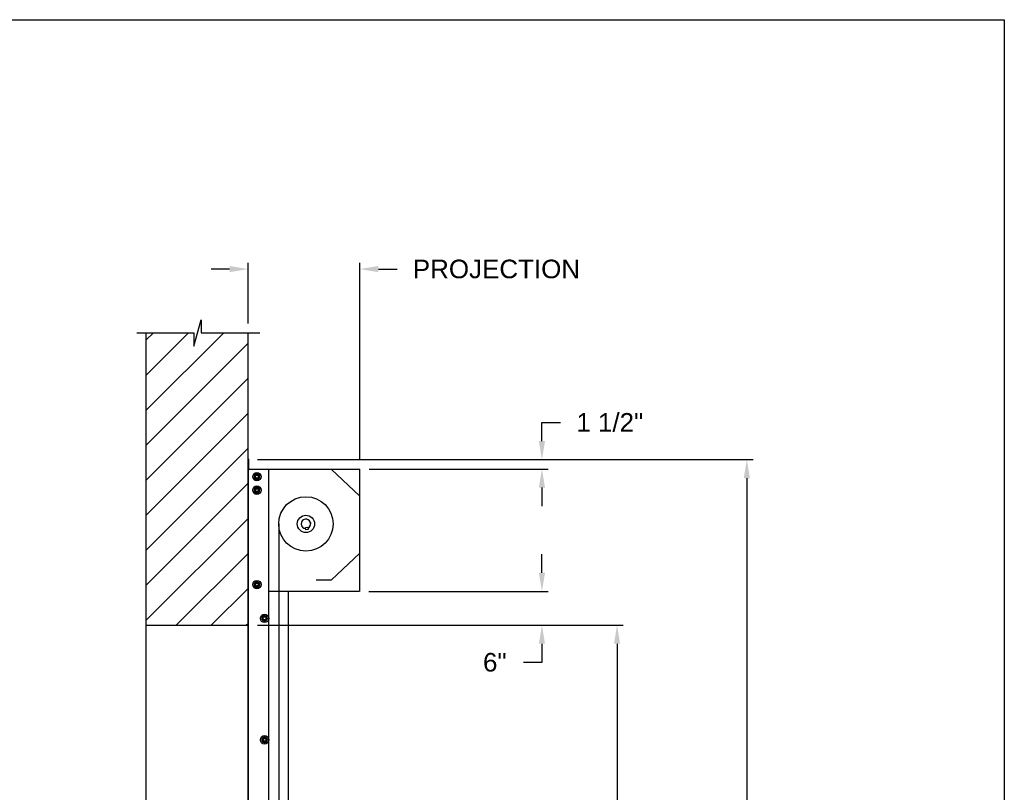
# Model space of a CAD drawing. Header units: inches. Extents: x 170 to 312, y 215 to 248.
# Tile 283 of 340: x 282.74 to 287.71, y 243.28 to 247.18. Entities that reach past the tile are written whole.
import ezdxf

# ---------------------------------------------------------------- set-up
doc = ezdxf.new("R2010")
doc.units = ezdxf.units.IN
doc.header["$LTSCALE"] = 0.25
doc.header["$MEASUREMENT"] = 0
for name, color, linetype in [('ANNOTATIONS', 1, 'Continuous'), ('MOTOR RH', 7, 'Continuous'), ('STANDARD MOTOR LH', 7, 'Continuous')]:
    doc.layers.add(name, color=color, linetype=linetype)
doc.styles.add('ARIAL', font='arial.ttf', dxfattribs={"height": 0.09375})
doc.dimstyles.new('STANDARD$0', dxfattribs={"dimtxt": 0.09375, "dimasz": 0.09375, "dimexe": 0.03125, "dimexo": 0.046875, "dimgap": 0.09, "dimtad": 0, "dimtih": 1, "dimtoh": 1, "dimdec": 4, "dimzin": 0, "dimdsep": 46, "dimtxsty": 'ARIAL', "dimcen": 0.09, "dimadec": 0, "dimazin": 0, "dimtfac": 1, "dimtdec": 4, "dimtofl": 0, "dimtmove": 0, "dimatfit": 1, "dimfxl": 1, "dimtolj": 1, "dimtzin": 0, "dimarcsym": 0})

# ---------------------------------------------------------------- blocks, each defined once
blk = doc.blocks.new('*D67')
at = {"layer": 'ANNOTATIONS', "color": 0, "lineweight": -2, "transparency": 16777216}
for p, q in [((283.8022, 245.923), (283.7085, 245.923)), ((283.896, 245.6487), (283.896, 245.9542)), ((284.4599, 244.9603), (284.4599, 245.9542)), ((284.5536, 245.923), (284.6474, 245.923))]:
    blk.add_line(p, q, dxfattribs=at)
at = {"layer": 'ANNOTATIONS', "color": 0, "transparency": 16777216}
for points in [[(283.8022, 245.9386), (283.8022, 245.9074), (283.896, 245.923)], [(284.5536, 245.9386), (284.5536, 245.9074), (284.4599, 245.923)]]:
    blk.add_solid(points, dxfattribs=at)
at = {"layer": 'defpoints', "color": 0, "transparency": 16777216}
for p in [(284.4599, 245.923), (283.896, 245.6018), (284.4599, 244.9134)]:
    blk.add_point(p, dxfattribs=at)
at = {"layer": 'ANNOTATIONS', "color": 0, "transparency": 16777216, "insert": (285.149, 245.923), "char_height": 0.09375, "attachment_point": 5, "style": 'ARIAL'}
blk.add_mtext('\\A1;PROJECTION ', dxfattribs=at)
blk = doc.blocks.new('*D68')
at = {"layer": 'ANNOTATIONS', "color": 0, "lineweight": -2, "transparency": 16777216}
for p, q in [((283.9429, 244.125), (285.7888, 244.125)), ((285.7576, 244.0313), (285.7576, 242.3317)), ((285.7576, 240.1972), (285.7576, 241.8968)), ((285.0271, 240.1034), (285.7888, 240.1034))]:
    blk.add_line(p, q, dxfattribs=at)
at = {"layer": 'ANNOTATIONS', "color": 0, "transparency": 16777216}
for points in [[(285.742, 244.0313), (285.7732, 244.0313), (285.7576, 244.125)], [(285.742, 240.1972), (285.7732, 240.1972), (285.7576, 240.1034)]]:
    blk.add_solid(points, dxfattribs=at)
at = {"layer": 'defpoints', "color": 0, "transparency": 16777216}
for p in [(283.896, 244.125), (284.9802, 240.1034), (285.7576, 240.1034)]:
    blk.add_point(p, dxfattribs=at)
at = {"layer": 'ANNOTATIONS', "color": 0, "transparency": 16777216, "insert": (285.7576, 242.1142), "char_height": 0.09375, "attachment_point": 5, "style": 'ARIAL'}
blk.add_mtext('\\A1;OPENING\\PHEIGHT', dxfattribs=at)
blk = doc.blocks.new('*D69')
at = {"layer": 'ANNOTATIONS', "color": 0, "lineweight": -2, "transparency": 16777216}
for p, q in [((283.9429, 244.961), (286.4438, 244.961)), ((286.4126, 244.8673), (286.4126, 242.7497)), ((286.4126, 240.1972), (286.4126, 242.3148)), ((285.9474, 240.1034), (286.4438, 240.1034))]:
    blk.add_line(p, q, dxfattribs=at)
at = {"layer": 'ANNOTATIONS', "color": 0, "transparency": 16777216}
for points in [[(286.3969, 244.8673), (286.4282, 244.8673), (286.4126, 244.961)], [(286.3969, 240.1972), (286.4282, 240.1972), (286.4126, 240.1034)]]:
    blk.add_solid(points, dxfattribs=at)
at = {"layer": 'defpoints', "color": 0, "transparency": 16777216}
for p in [(283.896, 244.961), (285.9005, 240.1034), (286.4126, 240.1034)]:
    blk.add_point(p, dxfattribs=at)
at = {"layer": 'ANNOTATIONS', "color": 0, "transparency": 16777216, "insert": (286.4126, 242.5322), "char_height": 0.09375, "attachment_point": 5, "style": 'ARIAL'}
blk.add_mtext('\\A1;TOTAL\\PHEIGHT', dxfattribs=at)
blk = doc.blocks.new('*D70')
at = {"layer": 'ANNOTATIONS', "color": 0, "lineweight": -2, "transparency": 16777216}
for p, q in [((285.3785, 244.3897), (285.3785, 244.4835)), ((284.5046, 244.296), (285.4098, 244.296)), ((284.5046, 244.125), (285.4098, 244.125)), ((285.3785, 244.0313), (285.3785, 243.9375)), ((285.3785, 243.9375), (285.2848, 243.9375))]:
    blk.add_line(p, q, dxfattribs=at)
at = {"layer": 'ANNOTATIONS', "color": 0, "transparency": 16777216}
for points in [[(285.3629, 244.3897), (285.3942, 244.3897), (285.3785, 244.296)], [(285.3629, 244.0313), (285.3942, 244.0313), (285.3785, 244.125)]]:
    blk.add_solid(points, dxfattribs=at)
at = {"layer": 'defpoints', "color": 0, "transparency": 16777216}
for p in [(284.4577, 244.296), (284.4577, 244.125), (285.3785, 244.125)]:
    blk.add_point(p, dxfattribs=at)
at = {"layer": 'ANNOTATIONS', "color": 0, "transparency": 16777216, "insert": (285.1407, 243.9375), "char_height": 0.09375, "attachment_point": 5, "style": 'ARIAL'}
blk.add_mtext('\\A1;6"', dxfattribs=at)
blk = doc.blocks.new('*D71')
at = {"layer": 'ANNOTATIONS', "color": 0, "lineweight": -2, "transparency": 16777216}
for p, q in [((285.3785, 245.0548), (285.3785, 245.1485)), ((285.3785, 245.1485), (285.4723, 245.1485)), ((284.5067, 244.961), (285.4098, 244.961)), ((284.5067, 244.9134), (285.4098, 244.9134)), ((285.3785, 244.8196), (285.3785, 244.7259))]:
    blk.add_line(p, q, dxfattribs=at)
at = {"layer": 'ANNOTATIONS', "color": 0, "transparency": 16777216}
for points in [[(285.3629, 245.0548), (285.3942, 245.0548), (285.3785, 244.961)], [(285.3629, 244.8196), (285.3942, 244.8196), (285.3785, 244.9134)]]:
    blk.add_solid(points, dxfattribs=at)
at = {"layer": 'defpoints', "color": 0, "transparency": 16777216}
for p in [(284.4599, 244.961), (285.3785, 244.961), (284.4599, 244.9134)]:
    blk.add_point(p, dxfattribs=at)
at = {"layer": 'ANNOTATIONS', "color": 0, "transparency": 16777216, "insert": (285.721, 245.1485), "char_height": 0.09375, "attachment_point": 5, "style": 'ARIAL'}
blk.add_mtext('\\A1;1 1/2"', dxfattribs=at)

msp = doc.modelspace()

# ---------------------------------------------------------------- hatches: boundary and pattern name
at = {"layer": 'MOTOR RH'}
h = msp.add_hatch(dxfattribs=at)
h.set_pattern_fill('ANSI31', color=256, style=0)
h.set_pattern_definition([(45, (96.66995, -13.09525), (-0.08838835, 0.08838835), [])])
h.paths.add_polyline_path([(283.38036, 244.12505), (283.89599, 244.12505), (283.89599, 245.60178), (283.65949, 245.60178), (283.65949, 245.66644), (283.62108, 245.53308), (283.62108, 245.60178), (283.38036, 245.60178)])
at = {"layer": 'STANDARD MOTOR LH'}
h = msp.add_hatch(dxfattribs=at)
h.set_pattern_fill('ANSI31', color=256, style=0)
edge = h.paths.add_edge_path(flags=0)
edge.add_arc((283.70149, 244.05342), 0.000313, 90, 180, ccw=False)
edge.add_line((283.70149, 244.05374), (283.70962, 244.05374))
edge.add_arc((283.70962, 244.05342), 0.000313, 0, 90, ccw=False)
edge.add_line((283.70993, 244.05342), (283.70993, 244.05217))
edge.add_arc((283.71024, 244.05217), 0.000313, 180, 270)
edge.add_line((283.71024, 244.05186), (283.71243, 244.05186))
edge.add_arc((283.71243, 244.05217), 0.000313, 270, 360)
edge.add_line((283.71274, 244.05217), (283.71274, 244.05624))
edge.add_arc((283.71243, 244.05624), 0.000313, 0, 90)
edge.add_line((283.71243, 244.05655), (283.69868, 244.05655))
edge.add_arc((283.69868, 244.05624), 0.000313, 90, 180)
edge.add_line((283.69837, 244.05624), (283.69837, 244.0453))
edge.add_arc((283.69805, 244.0453), 0.000313, 270, 360, ccw=False)
edge.add_line((283.69805, 244.04499), (283.65993, 244.04499))
edge.add_arc((283.65993, 244.04467), 0.000313, 90, 180)
edge.add_line((283.65962, 244.04467), (283.65962, 244.04249))
edge.add_arc((283.65993, 244.04249), 0.000313, 180, 270)
edge.add_line((283.65993, 244.04217), (283.71243, 244.04217))
edge.add_arc((283.71243, 244.04249), 0.000313, 270, 360)
edge.add_line((283.71274, 244.04249), (283.71274, 244.04655))
edge.add_arc((283.71243, 244.04655), 0.000313, 0, 90)
edge.add_line((283.71243, 244.04686), (283.71024, 244.04686))
edge.add_arc((283.71024, 244.04655), 0.000313, 90, 180)
edge.add_line((283.70993, 244.04655), (283.70993, 244.0453))
edge.add_arc((283.70962, 244.0453), 0.000313, 270, 360, ccw=False)
edge.add_line((283.70962, 244.04499), (283.70149, 244.04499))
edge.add_arc((283.70149, 244.0453), 0.000313, 180, 270, ccw=False)
edge.add_line((283.70118, 244.0453), (283.70118, 244.05342))
h = msp.add_hatch(dxfattribs=at)
h.set_pattern_fill('ANSI31', color=256, style=0)
edge = h.paths.add_edge_path(flags=0)
edge.add_line((283.77721, 244.04899), (283.70118, 244.04915))
edge.add_line((283.70118, 244.04915), (283.70118, 244.04953))
edge.add_line((283.70118, 244.04953), (283.77721, 244.04937))
edge.add_line((283.77721, 244.04937), (283.77721, 244.04937))
edge.add_line((283.77721, 244.04937), (283.70118, 244.04954))
edge.add_line((283.70118, 244.04954), (283.70118, 244.04973))
edge.add_line((283.70118, 244.04973), (283.77721, 244.0497))
edge.add_line((283.77721, 244.0497), (283.77721, 244.04971))
edge.add_line((283.77721, 244.04971), (283.70118, 244.04974))
edge.add_line((283.70118, 244.04974), (283.70118, 244.04996))
edge.add_line((283.70118, 244.04996), (283.77721, 244.0501))
edge.add_line((283.77721, 244.0501), (283.77721, 244.05011))
edge.add_line((283.77721, 244.05011), (283.70118, 244.04997))
edge.add_line((283.70118, 244.04997), (283.70118, 244.05023))
edge.add_line((283.70118, 244.05023), (283.77721, 244.05058))
edge.add_line((283.77721, 244.05058), (283.77721, 244.05058))
edge.add_line((283.77721, 244.05058), (283.70118, 244.05023))
edge.add_line((283.70118, 244.05023), (283.70119, 244.05367))
edge.add_line((283.70119, 244.05367), (283.71471, 244.05202))
edge.add_line((283.71471, 244.05202), (283.71494, 244.05388))
edge.add_line((283.71494, 244.05388), (283.70002, 244.0557))
edge.add_arc((283.69994, 244.05508), 0.000625, 83.03379, 179.87656)
edge.add_line((283.69932, 244.05508), (283.69929, 244.04399))
edge.add_arc((283.69992, 244.04399), 0.000625, 179.87656, 276.71933)
edge.add_line((283.69999, 244.04337), (283.71492, 244.04513))
edge.add_line((283.71492, 244.04513), (283.7147, 244.04699))
edge.add_line((283.7147, 244.04699), (283.70117, 244.0454))
edge.add_line((283.70117, 244.0454), (283.70118, 244.04849))
edge.add_line((283.70118, 244.04849), (283.7772, 244.04814))
edge.add_line((283.7772, 244.04814), (283.7772, 244.04815))
edge.add_line((283.7772, 244.04815), (283.70118, 244.0485))
edge.add_line((283.70118, 244.0485), (283.70118, 244.04869))
edge.add_line((283.70118, 244.04869), (283.77721, 244.04853))
edge.add_line((283.77721, 244.04853), (283.77721, 244.04853))
edge.add_line((283.77721, 244.04853), (283.70118, 244.0487))
edge.add_line((283.70118, 244.0487), (283.70118, 244.04915))
edge.add_line((283.70118, 244.04915), (283.77721, 244.04898))
edge.add_line((283.77721, 244.04898), (283.77721, 244.04899))

# ---------------------------------------------------------------- linework, layer by layer
at = {"layer": 'defpoints'}
msp.add_lwpolyline([(287.7119, 234.44685), (268.24203, 234.44685), (268.24203, 247.18196), (287.7119, 247.18196)], close=True, dxfattribs=at)
at = {"layer": 'MOTOR RH'}
for p, q in [((283.62108, 245.53308), (283.65949, 245.66644)), ((283.65949, 245.66644), (283.65949, 245.60178)), ((283.33398, 245.60178), (283.62108, 245.60178)), ((283.38036, 245.60178), (283.38036, 240.10342)), ((283.62108, 245.60178), (283.62108, 245.53308)), ((283.65949, 245.60178), (283.95469, 245.60178)), ((283.89599, 240.10342), (283.89599, 245.60178)), ((283.89679, 244.96103), (283.89679, 244.91206)), ((283.89892, 244.91419), (283.89892, 244.96103)), ((283.89973, 244.91419), (283.89973, 244.96103)), ((283.89599, 244.90743), (283.89781, 244.90743)), ((283.89731, 244.91314), (283.89781, 244.91314)), ((283.89781, 240.1061), (283.89781, 244.91339)), ((283.89781, 244.91339), (284.45987, 244.91339)), ((283.89892, 244.91419), (283.89973, 244.91419)), ((283.94442, 244.88749), (283.94496, 244.88915)), ((283.94619, 244.88647), (283.9471, 244.88826)), ((283.95317, 244.88244), (283.95317, 244.88244)), ((284.00001, 240.1061), (284.00001, 244.91339)), ((284.31539, 244.91339), (284.45987, 244.7758)), ((284.45987, 244.29598), (284.45987, 244.91339)), ((283.94442, 244.81936), (283.94496, 244.82102)), ((283.95317, 244.86769), (283.95317, 244.86769)), ((283.94619, 244.81834), (283.9471, 244.82013)), ((283.95317, 244.81431), (283.95317, 244.81431)), ((283.95317, 244.79956), (283.95317, 244.79956)), ((283.89781, 244.72825), (283.89599, 244.72825)), ((284.05004, 244.63662), (284.05004, 240.10342)), ((284.21001, 244.64425), (284.20983, 244.644)), ((284.21101, 244.63736), (284.21125, 244.63719)), ((284.18459, 244.61796), (284.19634, 244.62004)), ((284.18666, 244.60622), (284.18459, 244.61796)), ((284.19841, 244.60829), (284.18666, 244.60622)), ((284.19634, 244.62004), (284.19841, 244.60829)), ((284.31539, 244.35196), (284.45987, 244.48955)), ((283.94442, 244.34247), (283.94496, 244.34412)), ((283.94619, 244.34144), (283.9471, 244.34323)), ((283.95317, 244.33742), (283.95317, 244.33742)), ((284.31539, 244.35196), (284.2391, 244.35196)), ((283.95317, 244.32267), (283.95317, 244.32267)), ((284.45561, 244.29598), (284.00001, 244.29598)), ((284.10007, 240.1061), (284.10007, 244.29598)), ((283.38036, 244.12505), (283.89599, 244.12505))]:
    msp.add_line(p, q, dxfattribs=at)
at = {"layer": 'MOTOR RH', "flags": 128}
msp.add_lwpolyline([(284.20983, 244.644), (284.20986, 244.64385), (284.20995, 244.64336), (284.21009, 244.64258), (284.21026, 244.64159), (284.21045, 244.64051), (284.21064, 244.63944), (284.2108, 244.63851), (284.21093, 244.63781), (284.21099, 244.63743), (284.21101, 244.63736)], dxfattribs=at)
at = {"layer": 'MOTOR RH'}
for centre, radius in [((283.94039, 244.87507), 0.02129), ((283.94039, 244.87507), 0.01277), ((283.94039, 244.87507), 0.00852), ((283.94039, 244.87507), 0.00719), ((283.94039, 244.80694), 0.02129), ((283.94039, 244.80694), 0.01277), ((283.94039, 244.80694), 0.00852), ((283.94039, 244.80694), 0.00719), ((284.18736, 244.63662), 0.13732), ((284.18736, 244.63662), 0.04357), ((283.94039, 244.33004), 0.02129), ((283.94039, 244.33004), 0.01277), ((283.94039, 244.33004), 0.00852), ((283.94039, 244.33004), 0.00719), ((283.97872, 244.15972), 0.02129), ((283.97872, 244.15972), 0.01277), ((283.97872, 244.15972), 0.00852), ((283.97872, 244.15972), 0.0075), ((283.97872, 243.54657), 0.02129), ((283.97872, 243.54657), 0.01277), ((283.97872, 243.54657), 0.00852), ((283.97872, 243.54657), 0.0075)]:
    msp.add_circle(centre, radius, dxfattribs=at)
for centre, radius, start, end in [((283.89786, 244.96103), 0.00187, 0, 180), ((283.89786, 244.96103), 0.00106, 0, 180), ((283.89892, 244.91206), 0.00293, 180, 247.82306), ((283.89892, 244.91206), 0.00213, 180, 238.66775), ((283.94039, 244.87507), 0.0148, 72.05172, 63.05172), ((283.94039, 244.80694), 0.0148, 72.05172, 63.05172), ((284.18736, 244.63662), 0.0239, 294.44799, 265.55201), ((284.18736, 244.63662), 0.02379, 18.42856, 265.48355), ((284.18736, 244.63662), 0.02379, 294.51645, 1.57143), ((283.94039, 244.33004), 0.0148, 72.05172, 63.05172)]:
    msp.add_arc(centre, radius, start, end, dxfattribs=at)
for points, knots in [([(283.93401, 244.88613), (283.93311, 244.88561), (283.93129, 244.88456), (283.92918, 244.88334), (283.92797, 244.88264), (283.92762, 244.88244)], [0, 0, 0, 0, 0.40629, 0.8272757, 1, 1, 1, 1]), ([(283.92762, 244.87507), (283.92762, 244.87524), (283.92762, 244.87634), (283.92762, 244.8784), (283.92762, 244.88068), (283.92762, 244.88201), (283.92762, 244.88244)], [0, 0, 0, 0, 0.0665461, 0.4352796, 0.8145291, 1, 1, 1, 1]), ([(283.92762, 244.86769), (283.92762, 244.86832), (283.92762, 244.86979), (283.92762, 244.87225), (283.92762, 244.87412), (283.92762, 244.87507)], [0, 0, 0, 0, 0.2654559, 0.628086, 1, 1, 1, 1]), ([(283.94039, 244.88982), (283.9394, 244.88924), (283.93738, 244.88808), (283.93517, 244.8868), (283.93404, 244.88615), (283.93401, 244.88613)], [0, 0, 0, 0, 0.4843217, 0.9863197, 1, 1, 1, 1]), ([(283.94678, 244.88613), (283.94589, 244.88664), (283.94407, 244.8877), (283.94195, 244.88892), (283.94075, 244.88961), (283.94039, 244.88982)], [0, 0, 0, 0, 0.4063022, 0.8272792, 1, 1, 1, 1]), ([(283.94678, 244.88613), (283.94589, 244.88664), (283.94407, 244.8877), (283.94195, 244.88892), (283.94075, 244.88961), (283.94039, 244.88982)], [0, 0, 0, 0, 0.4062953, 0.8272806, 1, 1, 1, 1]), ([(283.95317, 244.88244), (283.95218, 244.88301), (283.95015, 244.88418), (283.94795, 244.88546), (283.94681, 244.88611), (283.94678, 244.88613)], [0, 0, 0, 0, 0.4843315, 0.9863404, 1, 1, 1, 1]), ([(283.95317, 244.88244), (283.95218, 244.88301), (283.95015, 244.88418), (283.94795, 244.88546), (283.94681, 244.88611), (283.94678, 244.88613)], [0, 0, 0, 0, 0.4843392, 0.9863408, 1, 1, 1, 1]), ([(283.95317, 244.87507), (283.95317, 244.87524), (283.95317, 244.87634), (283.95317, 244.8784), (283.95317, 244.88068), (283.95317, 244.88201), (283.95317, 244.88244)], [0, 0, 0, 0, 0.066545, 0.4352822, 0.8145299, 1, 1, 1, 1]), ([(283.95317, 244.86769), (283.95317, 244.86832), (283.95317, 244.86979), (283.95317, 244.87225), (283.95317, 244.87412), (283.95317, 244.87507)], [0, 0, 0, 0, 0.2654559, 0.628086, 1, 1, 1, 1]), ([(283.95317, 244.86769), (283.95317, 244.86832), (283.95317, 244.86979), (283.95317, 244.87225), (283.95317, 244.87412), (283.95317, 244.87507)], [0, 0, 0, 0, 0.2654541, 0.6280925, 1, 1, 1, 1]), ([(283.92762, 244.86769), (283.92861, 244.86712), (283.93064, 244.86595), (283.93284, 244.86467), (283.93398, 244.86402), (283.93401, 244.864)], [0, 0, 0, 0, 0.4843319, 0.9863404, 1, 1, 1, 1]), ([(283.93401, 244.864), (283.9349, 244.86349), (283.93672, 244.86244), (283.93884, 244.86121), (283.94004, 244.86052), (283.94039, 244.86032)], [0, 0, 0, 0, 0.4063025, 0.8272788, 1, 1, 1, 1]), ([(283.94039, 244.82169), (283.9394, 244.82112), (283.93738, 244.81995), (283.93517, 244.81867), (283.93404, 244.81802), (283.93401, 244.818)], [0, 0, 0, 0, 0.4843421, 0.9863407, 1, 1, 1, 1]), ([(283.94039, 244.86032), (283.94139, 244.86089), (283.94341, 244.86206), (283.94562, 244.86333), (283.94675, 244.86399), (283.94678, 244.864)], [0, 0, 0, 0, 0.4843419, 0.9863197, 1, 1, 1, 1]), ([(283.94039, 244.86032), (283.94139, 244.86089), (283.94341, 244.86206), (283.94562, 244.86333), (283.94675, 244.86399), (283.94678, 244.864)], [0, 0, 0, 0, 0.4843494, 0.9863201, 1, 1, 1, 1]), ([(283.94678, 244.818), (283.94589, 244.81852), (283.94407, 244.81957), (283.94195, 244.82079), (283.94075, 244.82149), (283.94039, 244.82169)], [0, 0, 0, 0, 0.4062819, 0.8272595, 1, 1, 1, 1]), ([(283.94678, 244.818), (283.94589, 244.81852), (283.94407, 244.81957), (283.94195, 244.82079), (283.94075, 244.82149), (283.94039, 244.82169)], [0, 0, 0, 0, 0.4062749, 0.8272609, 1, 1, 1, 1]), ([(283.94678, 244.864), (283.94768, 244.86452), (283.9495, 244.86557), (283.95161, 244.86679), (283.95282, 244.86749), (283.95317, 244.86769)], [0, 0, 0, 0, 0.4062902, 0.8272757, 1, 1, 1, 1]), ([(283.94678, 244.864), (283.94768, 244.86452), (283.9495, 244.86557), (283.95161, 244.86679), (283.95282, 244.86749), (283.95317, 244.86769)], [0, 0, 0, 0, 0.4062829, 0.8272765, 1, 1, 1, 1]), ([(283.93401, 244.818), (283.93311, 244.81748), (283.93129, 244.81643), (283.92918, 244.81521), (283.92797, 244.81452), (283.92762, 244.81431)], [0, 0, 0, 0, 0.4063027, 0.8272597, 1, 1, 1, 1]), ([(283.92762, 244.80694), (283.92762, 244.80711), (283.92762, 244.80821), (283.92762, 244.81027), (283.92762, 244.81255), (283.92762, 244.81388), (283.92762, 244.81431)], [0, 0, 0, 0, 0.066546, 0.435279, 0.8145683, 1, 1, 1, 1]), ([(283.92762, 244.79956), (283.92762, 244.80019), (283.92762, 244.80166), (283.92762, 244.80413), (283.92762, 244.80599), (283.92762, 244.80694)], [0, 0, 0, 0, 0.2654667, 0.6280709, 1, 1, 1, 1]), ([(283.92762, 244.79956), (283.92861, 244.79899), (283.93064, 244.79782), (283.93285, 244.79655), (283.93398, 244.79589), (283.93401, 244.79588)], [0, 0, 0, 0, 0.4843421, 0.9863197, 1, 1, 1, 1]), ([(283.93401, 244.79588), (283.9349, 244.79536), (283.93672, 244.79431), (283.93884, 244.79309), (283.94004, 244.79239), (283.94039, 244.79219)], [0, 0, 0, 0, 0.40630275, 0.82725925, 1, 1, 1, 1]), ([(283.94039, 244.79219), (283.94139, 244.79276), (283.94341, 244.79393), (283.94562, 244.7952), (283.94675, 244.79586), (283.94678, 244.79588)], [0, 0, 0, 0, 0.4843419, 0.9863197, 1, 1, 1, 1]), ([(283.94039, 244.79219), (283.94139, 244.79276), (283.94341, 244.79393), (283.94562, 244.7952), (283.94675, 244.79586), (283.94678, 244.79588)], [0, 0, 0, 0, 0.4843494, 0.9863201, 1, 1, 1, 1]), ([(283.95317, 244.81431), (283.95218, 244.81489), (283.95015, 244.81605), (283.94794, 244.81733), (283.94681, 244.81798), (283.94678, 244.818)], [0, 0, 0, 0, 0.4843417, 0.9863197, 1, 1, 1, 1]), ([(283.95317, 244.81431), (283.95218, 244.81489), (283.95015, 244.81605), (283.94794, 244.81733), (283.94681, 244.81798), (283.94678, 244.818)], [0, 0, 0, 0, 0.4843494, 0.9863201, 1, 1, 1, 1]), ([(283.94678, 244.79588), (283.94768, 244.79639), (283.9495, 244.79744), (283.95161, 244.79866), (283.95282, 244.79936), (283.95317, 244.79956)], [0, 0, 0, 0, 0.4063029, 0.8272597, 1, 1, 1, 1]), ([(283.94678, 244.79588), (283.94768, 244.79639), (283.9495, 244.79744), (283.95161, 244.79866), (283.95282, 244.79936), (283.95317, 244.79956)], [0, 0, 0, 0, 0.4062955, 0.8272605, 1, 1, 1, 1]), ([(283.95317, 244.80694), (283.95317, 244.80711), (283.95317, 244.80821), (283.95317, 244.81027), (283.95317, 244.81255), (283.95317, 244.81388), (283.95317, 244.81431)], [0, 0, 0, 0, 0.066545, 0.4352816, 0.8145691, 1, 1, 1, 1]), ([(283.95317, 244.79956), (283.95317, 244.80019), (283.95317, 244.80166), (283.95317, 244.80413), (283.95317, 244.80599), (283.95317, 244.80694)], [0, 0, 0, 0, 0.26546669, 0.62807091, 1, 1, 1, 1]), ([(283.95317, 244.79956), (283.95317, 244.80019), (283.95317, 244.80166), (283.95317, 244.80413), (283.95317, 244.80599), (283.95317, 244.80694)], [0, 0, 0, 0, 0.2654649, 0.6280774, 1, 1, 1, 1]), ([(283.93401, 244.3411), (283.93311, 244.34059), (283.93129, 244.33954), (283.92918, 244.33831), (283.92797, 244.33762), (283.92762, 244.33742)], [0, 0, 0, 0, 0.4062821, 0.8272596, 1, 1, 1, 1]), ([(283.92762, 244.33004), (283.92762, 244.33021), (283.92762, 244.33132), (283.92762, 244.33338), (283.92762, 244.33566), (283.92762, 244.33698), (283.92762, 244.33742)], [0, 0, 0, 0, 0.0665487, 0.4352966, 0.8145608, 1, 1, 1, 1]), ([(283.92762, 244.32267), (283.92762, 244.32329), (283.92762, 244.32477), (283.92762, 244.32723), (283.92762, 244.3291), (283.92762, 244.33004)], [0, 0, 0, 0, 0.2654559, 0.628086, 1, 1, 1, 1]), ([(283.94039, 244.34479), (283.9394, 244.34422), (283.93738, 244.34305), (283.93517, 244.34178), (283.93404, 244.34112), (283.93401, 244.3411)], [0, 0, 0, 0, 0.48434207, 0.98631972, 1, 1, 1, 1]), ([(283.94678, 244.3411), (283.94589, 244.34162), (283.94407, 244.34267), (283.94195, 244.34389), (283.94075, 244.34459), (283.94039, 244.34479)], [0, 0, 0, 0, 0.4063025, 0.8272596, 1, 1, 1, 1]), ([(283.94678, 244.3411), (283.94589, 244.34162), (283.94407, 244.34267), (283.94195, 244.34389), (283.94075, 244.34459), (283.94039, 244.34479)], [0, 0, 0, 0, 0.4062955, 0.827261, 1, 1, 1, 1]), ([(283.95317, 244.33742), (283.95218, 244.33799), (283.95015, 244.33916), (283.94795, 244.34043), (283.94681, 244.34109), (283.94678, 244.3411)], [0, 0, 0, 0, 0.4843417, 0.9863407, 1, 1, 1, 1]), ([(283.95317, 244.33742), (283.95218, 244.33799), (283.95015, 244.33916), (283.94795, 244.34043), (283.94681, 244.34109), (283.94678, 244.3411)], [0, 0, 0, 0, 0.4843495, 0.9863411, 1, 1, 1, 1]), ([(283.95317, 244.33004), (283.95317, 244.33021), (283.95317, 244.33132), (283.95317, 244.33338), (283.95317, 244.33566), (283.95317, 244.33698), (283.95317, 244.33742)], [0, 0, 0, 0, 0.0665476, 0.4352991, 0.8145617, 1, 1, 1, 1]), ([(283.95317, 244.32267), (283.95317, 244.32329), (283.95317, 244.32477), (283.95317, 244.32723), (283.95317, 244.3291), (283.95317, 244.33004)], [0, 0, 0, 0, 0.2654559, 0.628086, 1, 1, 1, 1]), ([(283.95317, 244.32267), (283.95317, 244.32329), (283.95317, 244.32477), (283.95317, 244.32723), (283.95317, 244.3291), (283.95317, 244.33004)], [0, 0, 0, 0, 0.2654541, 0.6280925, 1, 1, 1, 1]), ([(283.92762, 244.32267), (283.92861, 244.32209), (283.93064, 244.32093), (283.93284, 244.31965), (283.93398, 244.319), (283.93401, 244.31898)], [0, 0, 0, 0, 0.4843319, 0.9863404, 1, 1, 1, 1]), ([(283.93401, 244.31898), (283.9349, 244.31846), (283.93672, 244.31741), (283.93884, 244.31619), (283.94004, 244.31549), (283.94039, 244.31529)], [0, 0, 0, 0, 0.4063025, 0.8272788, 1, 1, 1, 1]), ([(283.94039, 244.31529), (283.94139, 244.31586), (283.94341, 244.31703), (283.94562, 244.31831), (283.94675, 244.31896), (283.94678, 244.31898)], [0, 0, 0, 0, 0.4843216, 0.9863197, 1, 1, 1, 1]), ([(283.94039, 244.31529), (283.94139, 244.31586), (283.94341, 244.31703), (283.94562, 244.31831), (283.94675, 244.31896), (283.94678, 244.31898)], [0, 0, 0, 0, 0.48432905, 0.98632011, 1, 1, 1, 1]), ([(283.94678, 244.31898), (283.94768, 244.31949), (283.9495, 244.32055), (283.95161, 244.32177), (283.95282, 244.32246), (283.95317, 244.32267)], [0, 0, 0, 0, 0.4062902, 0.8272757, 1, 1, 1, 1]), ([(283.94678, 244.31898), (283.94768, 244.31949), (283.9495, 244.32055), (283.95161, 244.32177), (283.95282, 244.32246), (283.95317, 244.32267)], [0, 0, 0, 0, 0.4062829, 0.8272765, 1, 1, 1, 1]), ([(283.97872, 244.17447), (283.97772, 244.1739), (283.9757, 244.17273), (283.97349, 244.17145), (283.97236, 244.1708), (283.97233, 244.17078)], [0, 0, 0, 0, 0.4843387, 0.9863408, 1, 1, 1, 1]), ([(283.9851, 244.17078), (283.98421, 244.1713), (283.98239, 244.17235), (283.98027, 244.17357), (283.97907, 244.17427), (283.97872, 244.17447)], [0, 0, 0, 0, 0.4062826, 0.8272771, 1, 1, 1, 1]), ([(283.97233, 244.17078), (283.97144, 244.17027), (283.96962, 244.16922), (283.9675, 244.16799), (283.96629, 244.1673), (283.96594, 244.1671)], [0, 0, 0, 0, 0.4062947, 0.8272801, 1, 1, 1, 1]), ([(283.96594, 244.15972), (283.96594, 244.15989), (283.96594, 244.16099), (283.96594, 244.16306), (283.96594, 244.16534), (283.96594, 244.16666), (283.96594, 244.1671)], [0, 0, 0, 0, 0.066545, 0.4352822, 0.8145299, 1, 1, 1, 1]), ([(283.96594, 244.15235), (283.96594, 244.15297), (283.96594, 244.15445), (283.96594, 244.15691), (283.96594, 244.15878), (283.96594, 244.15972)], [0, 0, 0, 0, 0.2654649, 0.6280774, 1, 1, 1, 1]), ([(283.96594, 244.15235), (283.96694, 244.15177), (283.96896, 244.1506), (283.97117, 244.14933), (283.9723, 244.14868), (283.97233, 244.14866)], [0, 0, 0, 0, 0.4843494, 0.9863201, 1, 1, 1, 1]), ([(283.97233, 244.14866), (283.97322, 244.14814), (283.97504, 244.14709), (283.97716, 244.14587), (283.97837, 244.14517), (283.97872, 244.14497)], [0, 0, 0, 0, 0.4062955, 0.827261, 1, 1, 1, 1]), ([(283.97872, 244.14497), (283.97971, 244.14554), (283.98173, 244.14671), (283.98394, 244.14799), (283.98507, 244.14864), (283.9851, 244.14866)], [0, 0, 0, 0, 0.4843491, 0.986319, 1, 1, 1, 1]), ([(283.99149, 244.1671), (283.9905, 244.16767), (283.98848, 244.16884), (283.98627, 244.17011), (283.98513, 244.17077), (283.9851, 244.17078)], [0, 0, 0, 0, 0.484329, 0.9863201, 1, 1, 1, 1]), ([(283.9851, 244.14866), (283.986, 244.14917), (283.98782, 244.15023), (283.98993, 244.15145), (283.99114, 244.15214), (283.99149, 244.15235)], [0, 0, 0, 0, 0.40629487, 0.82726083, 1, 1, 1, 1]), ([(283.99149, 244.15972), (283.99149, 244.15989), (283.99149, 244.16099), (283.99149, 244.16306), (283.99149, 244.16534), (283.99149, 244.16666), (283.99149, 244.1671)], [0, 0, 0, 0, 0.066545, 0.4352822, 0.8145299, 1, 1, 1, 1]), ([(283.99149, 244.15235), (283.99149, 244.15297), (283.99149, 244.15445), (283.99149, 244.15691), (283.99149, 244.15878), (283.99149, 244.15972)], [0, 0, 0, 0, 0.2654649, 0.6280774, 1, 1, 1, 1]), ([(283.97233, 243.55763), (283.97144, 243.55711), (283.96962, 243.55606), (283.9675, 243.55484), (283.96629, 243.55415), (283.96594, 243.55394)], [0, 0, 0, 0, 0.4063029, 0.8272597, 1, 1, 1, 1]), ([(283.96594, 243.54657), (283.96594, 243.54674), (283.96594, 243.54784), (283.96594, 243.5499), (283.96594, 243.55218), (283.96594, 243.55351), (283.96594, 243.55394)], [0, 0, 0, 0, 0.066545, 0.4352816, 0.8145691, 1, 1, 1, 1]), ([(283.96594, 243.53919), (283.96594, 243.53982), (283.96594, 243.54129), (283.96594, 243.54376), (283.96594, 243.54562), (283.96594, 243.54657)], [0, 0, 0, 0, 0.26546669, 0.62807091, 1, 1, 1, 1]), ([(283.96594, 243.53919), (283.96694, 243.53862), (283.96896, 243.53745), (283.97117, 243.53618), (283.9723, 243.53552), (283.97233, 243.53551)], [0, 0, 0, 0, 0.4843391, 0.98632, 1, 1, 1, 1]), ([(283.97872, 243.56132), (283.97772, 243.56074), (283.9757, 243.55958), (283.97349, 243.5583), (283.97236, 243.55765), (283.97233, 243.55763)], [0, 0, 0, 0, 0.4843396, 0.98632, 1, 1, 1, 1]), ([(283.97233, 243.53551), (283.97322, 243.53499), (283.97504, 243.53394), (283.97716, 243.53272), (283.97837, 243.53202), (283.97872, 243.53182)], [0, 0, 0, 0, 0.4062823, 0.8272591, 1, 1, 1, 1]), ([(283.9851, 243.55763), (283.98421, 243.55815), (283.98239, 243.5592), (283.98027, 243.56042), (283.97907, 243.56112), (283.97872, 243.56132)], [0, 0, 0, 0, 0.4062825, 0.8272595, 1, 1, 1, 1]), ([(283.9851, 243.55763), (283.98421, 243.55815), (283.98239, 243.5592), (283.98027, 243.56042), (283.97907, 243.56112), (283.97872, 243.56132)], [0, 0, 0, 0, 0.4062747, 0.827261, 1, 1, 1, 1]), ([(283.97872, 243.53182), (283.97971, 243.53239), (283.98173, 243.53356), (283.98394, 243.53483), (283.98507, 243.53549), (283.9851, 243.53551)], [0, 0, 0, 0, 0.4843399, 0.98632, 1, 1, 1, 1]), ([(283.97872, 243.53182), (283.97971, 243.53239), (283.98173, 243.53356), (283.98394, 243.53483), (283.98507, 243.53549), (283.9851, 243.53551)], [0, 0, 0, 0, 0.4843491, 0.986319, 1, 1, 1, 1]), ([(283.99149, 243.55394), (283.9905, 243.55452), (283.98848, 243.55568), (283.98627, 243.55696), (283.98513, 243.55761), (283.9851, 243.55763)], [0, 0, 0, 0, 0.4843391, 0.98632, 1, 1, 1, 1]), ([(283.99149, 243.55394), (283.9905, 243.55452), (283.98848, 243.55568), (283.98627, 243.55696), (283.98513, 243.55761), (283.9851, 243.55763)], [0, 0, 0, 0, 0.4843494, 0.9863201, 1, 1, 1, 1]), ([(283.9851, 243.53551), (283.986, 243.53602), (283.98782, 243.53707), (283.98993, 243.53829), (283.99114, 243.53899), (283.99149, 243.53919)], [0, 0, 0, 0, 0.4063029, 0.8272597, 1, 1, 1, 1]), ([(283.9851, 243.53551), (283.986, 243.53602), (283.98782, 243.53707), (283.98993, 243.53829), (283.99114, 243.53899), (283.99149, 243.53919)], [0, 0, 0, 0, 0.40629487, 0.82726083, 1, 1, 1, 1]), ([(283.99149, 243.54657), (283.99149, 243.54674), (283.99149, 243.54784), (283.99149, 243.5499), (283.99149, 243.55218), (283.99149, 243.55351), (283.99149, 243.55394)], [0, 0, 0, 0, 0.066545, 0.4352816, 0.8145691, 1, 1, 1, 1]), ([(283.99149, 243.53919), (283.99149, 243.53982), (283.99149, 243.54129), (283.99149, 243.54376), (283.99149, 243.54562), (283.99149, 243.54657)], [0, 0, 0, 0, 0.26546669, 0.62807091, 1, 1, 1, 1]), ([(283.99149, 243.53919), (283.99149, 243.53982), (283.99149, 243.54129), (283.99149, 243.54376), (283.99149, 243.54562), (283.99149, 243.54657)], [0, 0, 0, 0, 0.2654649, 0.6280774, 1, 1, 1, 1])]:
    msp.add_open_spline(points, degree=3, knots=knots, dxfattribs=at)

# ---------------------------------------------------------------- dimensions: what is measured, and where the dimension line sits
at = {"layer": 'ANNOTATIONS'}
dim = msp.add_linear_dim(base=(284.45987, 245.92298), p1=(283.89599, 245.60178), p2=(284.45987, 244.91339), text='PROJECTION ', dimstyle='STANDARD$0', dxfattribs=at)
dim.commit()
dim.dimension.update_dxf_attribs({"geometry": '*D67', "text_midpoint": (285.14898, 245.92298)})
for base, p1, p2, text, picture, middle in [((285.37854, 244.96103), (284.45987, 244.91339), (284.45987, 244.96103), '1 1/2"', '*D71', (285.72098, 245.14853)), ((286.41256, 240.10342), (283.89599, 244.96103), (285.90052, 240.10342), 'TOTAL\\PHEIGHT', '*D69', (286.41256, 242.53223)), ((285.37854, 244.12505), (284.45774, 244.29598), (284.45774, 244.12505), '6"', '*D70', (285.14066, 243.93755)), ((285.75758, 240.10342), (283.89599, 244.12505), (284.98018, 240.10342), 'OPENING\\PHEIGHT', '*D68', (285.75758, 242.11424))]:
    dim = msp.add_linear_dim(base=base, p1=p1, p2=p2, angle=90, text=text, dimstyle='STANDARD$0', dxfattribs=at)
    dim.commit()
    dim.dimension.update_dxf_attribs({"geometry": picture, "text_midpoint": middle})

doc.saveas('drawing.dxf')
